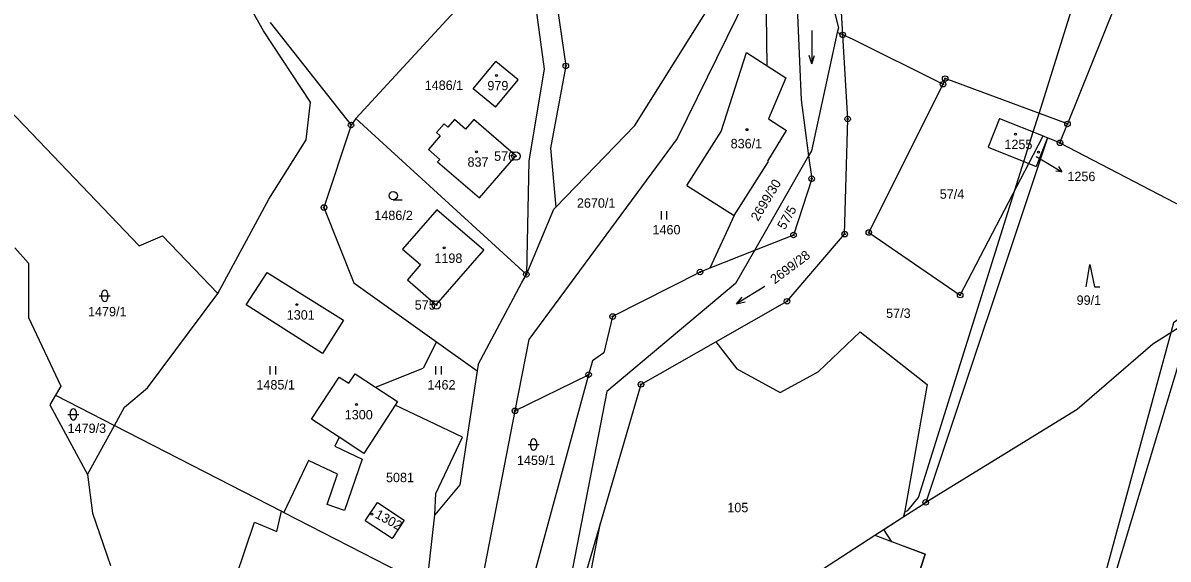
# Model space of a CAD drawing. Extents: x -439246 to -433691, y -1130252 to -1121148.
# Drawn here: x -437524 to -437317.3, y -1123297.8 to -1123200.9 of the extents above; entities that cross this region are included whole.
import ezdxf

# ---------------------------------------------------------------- set-up
doc = ezdxf.new("R2010")
doc.units = 0
for name, color, linetype in [('Vrstva 1', 7, 'Continuous'), ('Vrstva 16', 7, 'Continuous'), ('Vrstva 17', 7, 'Continuous'), ('Vrstva 18', 7, 'Continuous'), ('Vrstva 19', 7, 'Continuous'), ('Vrstva 24', 7, 'Continuous'), ('Vrstva 25', 7, 'Continuous'), ('Vrstva 3', 7, 'Continuous'), ('Vrstva 37', 7, 'Continuous'), ('Vrstva 52', 7, 'Continuous'), ('Vrstva 6', 7, 'Continuous')]:
    doc.layers.add(name, color=color, linetype=linetype)

msp = doc.modelspace()

# ---------------------------------------------------------------- linework, layer by layer
at = {"layer": 'Vrstva 1'}
for p, q in [((-437469.69, -1123234.23), (-437464.29, -1123247.85)), ((-437464.29, -1123247.85), (-437449.35, -1123258.52)), ((-437449.35, -1123258.52), (-437451.79, -1123263.26)), ((-437449.35, -1123258.52), (-437442.02, -1123263.76)), ((-437442.02, -1123263.76), (-437445.17, -1123284.35)), ((-437441.84, -1123262.58), (-437442.02, -1123263.76))]:
    msp.add_line(p, q, dxfattribs=at)
for points in [[(-437386.04, -1123165.57), (-437376.81, -1123201.76)], [(-437389.66, -1123208.64), (-437390.1, -1123175.76)], [(-437430.51, -1123177.62), (-437426.01, -1123208.66)], [(-437480.58, -1123202.32), (-437492.22, -1123181.61)], [(-437433.22, -1123184.81), (-437463.91, -1123218.14)], [(-437433.22, -1123184.81), (-437429.91, -1123209.23)], [(-437376.02, -1123203.05), (-437376.93, -1123187.51)], [(-437384.69, -1123188.3), (-437383.53, -1123214.8)], [(-437413.55, -1123219.42), (-437399, -1123196.09)], [(-437393.36, -1123196.1), (-437405.94, -1123221.78)], [(-437326.88, -1123197.87), (-437335.44, -1123219.13)], [(-437479.38, -1123200.82), (-437464.8, -1123219.33)], [(-437376.81, -1123201.76), (-437377, -1123202.63)], [(-437472.12, -1123215.23), (-437480.58, -1123202.32)], [(-437377, -1123202.63), (-437381.65, -1123223.98)], [(-437376.02, -1123203.05), (-437377, -1123202.63)], [(-437374.12, -1123203.86), (-437376.02, -1123203.05)], [(-437375.13, -1123218.25), (-437376.02, -1123203.05)], [(-437357.92, -1123211.96), (-437374.12, -1123203.86)], [(-437397.98, -1123220.5), (-437393.42, -1123206.22)], [(-437393.42, -1123206.22), (-437389.66, -1123208.64)], [(-437442.73, -1123212.78), (-437438.66, -1123207.85)], [(-437434.61, -1123211.19), (-437438.66, -1123207.85)], [(-437429.91, -1123209.23), (-437432.67, -1123225.8)], [(-437426.01, -1123208.66), (-437428.77, -1123223.51)], [(-437389.66, -1123208.64), (-437386.31, -1123210.79)], [(-437531.57, -1123211.34), (-437503.03, -1123241.17)], [(-437438.69, -1123216.12), (-437434.61, -1123211.19)], [(-437386.31, -1123210.79), (-437389.45, -1123218.2)], [(-437357.92, -1123211.96), (-437371.32, -1123238.75)], [(-437357.52, -1123210.94), (-437357.92, -1123211.96)], [(-437335.44, -1123219.13), (-437357.52, -1123210.94)], [(-437438.69, -1123216.12), (-437442.73, -1123212.78)], [(-437472.89, -1123222.01), (-437472.12, -1123215.23)], [(-437383.53, -1123214.8), (-437382.18, -1123224.9)], [(-437463.91, -1123218.14), (-437464.8, -1123219.33)], [(-437433.14, -1123246.31), (-437463.91, -1123218.14)], [(-437446.12, -1123218.36), (-437447.3, -1123219.72)], [(-437444.12, -1123220.1), (-437446.12, -1123218.36)], [(-437442.6, -1123218.35), (-437444.12, -1123220.1)], [(-437435.04, -1123224.92), (-437442.6, -1123218.35)], [(-437389.45, -1123218.2), (-437386.17, -1123220.32)], [(-437375.68, -1123239.04), (-437375.13, -1123218.25)], [(-437347.74, -1123218.15), (-437349.79, -1123223.34)], [(-437347.74, -1123218.15), (-437339.83, -1123221.31)], [(-437464.8, -1123219.33), (-437469.69, -1123234.23)], [(-437447.98, -1123219.13), (-437449.36, -1123220.71)], [(-437449.36, -1123220.71), (-437448.68, -1123221.3)], [(-437447.3, -1123219.72), (-437447.98, -1123219.13)], [(-437427.85, -1123234.19), (-437413.55, -1123219.42)], [(-437404.16, -1123230.24), (-437397.98, -1123220.5)], [(-437389.43, -1123225.93), (-437389.57, -1123225.84), (-437386.17, -1123220.32)], [(-437336.8, -1123222.54), (-437335.44, -1123219.13)], [(-437479.62, -1123232.73), (-437472.89, -1123222.01)], [(-437448.68, -1123221.3), (-437450.81, -1123223.76)], [(-437405.94, -1123221.78), (-437432.7, -1123258.1)], [(-437339.05, -1123221.62), (-437361.04, -1123287.51)], [(-437342.42, -1123226.27), (-437339.83, -1123221.31)], [(-437339.05, -1123221.62), (-437341.07, -1123226.8)], [(-437339.83, -1123221.31), (-437339.05, -1123221.62)], [(-437336.8, -1123222.54), (-437339.05, -1123221.62)], [(-437336.8, -1123222.54), (-437296.66, -1123243.43)], [(-437450.81, -1123223.76), (-437448.78, -1123225.53)], [(-437428.77, -1123223.51), (-437427.85, -1123234.19)], [(-437381.65, -1123223.98), (-437382.18, -1123224.9)], [(-437349.79, -1123223.34), (-437342.42, -1123226.27)], [(-437448.78, -1123225.53), (-437449.17, -1123225.98)], [(-437449.17, -1123225.98), (-437441.6, -1123232.48)], [(-437441.6, -1123232.48), (-437435.04, -1123224.92)], [(-437432.67, -1123225.8), (-437433.14, -1123246.31)], [(-437395.6, -1123235.66), (-437389.43, -1123225.93)], [(-437382.18, -1123224.9), (-437391.98, -1123242)], [(-437382.18, -1123224.9), (-437381.63, -1123229.03)], [(-437354.82, -1123250.05), (-437342.42, -1123226.27)], [(-437342.42, -1123226.27), (-437341.07, -1123226.8)], [(-437404.16, -1123230.24), (-437395.6, -1123235.66)], [(-437381.63, -1123229.03), (-437384.91, -1123239.2)], [(-437488.87, -1123249.79), (-437479.62, -1123232.73)], [(-437449.28, -1123234.63), (-437455.48, -1123241.74)], [(-437440.8, -1123241.95), (-437449.28, -1123234.63)], [(-437433.14, -1123246.31), (-437428.2, -1123234.55)], [(-437428.2, -1123234.55), (-437427.85, -1123234.19)], [(-437395.6, -1123235.66), (-437400.03, -1123245.2)], [(-437503.03, -1123241.17), (-437498.84, -1123239.34)], [(-437498.84, -1123239.34), (-437488.87, -1123249.79)], [(-437384.91, -1123239.2), (-437391.98, -1123242)], [(-437386.07, -1123251.17), (-437375.68, -1123239.04)], [(-437371.32, -1123238.75), (-437354.82, -1123250.05)], [(-437525.48, -1123241.54), (-437523.01, -1123244.29)], [(-437455.48, -1123241.74), (-437452.23, -1123244.53)], [(-437449.41, -1123251.83), (-437440.8, -1123241.95)], [(-437391.98, -1123242), (-437400.03, -1123245.2)], [(-437391.98, -1123242), (-437395.39, -1123247.96)], [(-437523.01, -1123244.29), (-437523.01, -1123254.08)], [(-437452.23, -1123244.53), (-437454.63, -1123247.3)], [(-437400.03, -1123245.2), (-437401.78, -1123245.89)], [(-437483.75, -1123251.83), (-437479.92, -1123245.95)], [(-437479.92, -1123245.95), (-437466.18, -1123254.61)], [(-437454.63, -1123247.3), (-437449.41, -1123251.83)], [(-437433.94, -1123247.79), (-437433.14, -1123246.31)], [(-437401.78, -1123245.89), (-437417.57, -1123253.93)], [(-437441.84, -1123262.58), (-437433.94, -1123247.79)], [(-437395.39, -1123247.96), (-437418.59, -1123267.46)], [(-437501.52, -1123266.81), (-437488.87, -1123249.79)], [(-437398.94, -1123258.5), (-437386.07, -1123251.17)], [(-437469.94, -1123260.58), (-437483.75, -1123251.83)], [(-437523.01, -1123254.08), (-437517.18, -1123266.5)], [(-437466.18, -1123254.61), (-437469.94, -1123260.58)], [(-437417.57, -1123253.93), (-437419.15, -1123260.5)], [(-437312.97, -1123254.47), (-437337.97, -1123337.47)], [(-437380.48, -1123263.9), (-437372.88, -1123256.67)], [(-437372.88, -1123256.67), (-437360.78, -1123266.23)], [(-437432.7, -1123258.1), (-437435.2, -1123270.96)], [(-437412.45, -1123266.19), (-437398.94, -1123258.5)], [(-437398.94, -1123258.5), (-437395.16, -1123263.39)], [(-437421.22, -1123261.92), (-437421.91, -1123264.43)], [(-437419.15, -1123260.5), (-437421.22, -1123261.92)], [(-437460.37, -1123266.66), (-437451.79, -1123263.26)], [(-437395.16, -1123263.39), (-437387.31, -1123267.63)], [(-437387.31, -1123267.63), (-437380.48, -1123263.9)], [(-437471.91, -1123272.48), (-437466.91, -1123264.86)], [(-437466.91, -1123264.86), (-437465.17, -1123265.99)], [(-437465.17, -1123265.99), (-437464.04, -1123264.25)], [(-437464.04, -1123264.25), (-437460.37, -1123266.66)], [(-437435.2, -1123270.96), (-437421.91, -1123264.43)], [(-437421.91, -1123264.43), (-437431.63, -1123300.03)], [(-437412.45, -1123266.19), (-437419.75, -1123291.22)], [(-437518.15, -1123268.13), (-437519.19, -1123269.88)], [(-437517.18, -1123266.5), (-437518.15, -1123268.13)], [(-437518.15, -1123268.13), (-437507.5, -1123273.61)], [(-437505.7, -1123270.32), (-437501.52, -1123266.81)], [(-437460.37, -1123266.66), (-437456.41, -1123269.25)], [(-437418.59, -1123267.46), (-437425.56, -1123303.18)], [(-437360.78, -1123266.23), (-437364.99, -1123290.07)], [(-437519.19, -1123269.88), (-437512.35, -1123282.48)], [(-437507.5, -1123273.61), (-437505.7, -1123270.32)], [(-437456.85, -1123269.94), (-437462.46, -1123278.66)], [(-437456.41, -1123269.25), (-437456.85, -1123269.94)], [(-437444.68, -1123275.73), (-437456.85, -1123269.94)], [(-437435.2, -1123270.96), (-437443.33, -1123312.9)], [(-437512.35, -1123282.48), (-437507.5, -1123273.61)], [(-437507.5, -1123273.61), (-437477.35, -1123289.11)], [(-437466.94, -1123275.73), (-437471.91, -1123272.48)], [(-437466.94, -1123275.73), (-437467.71, -1123277.35)], [(-437462.46, -1123278.66), (-437466.94, -1123275.73)], [(-437449.51, -1123285.88), (-437444.68, -1123275.73)], [(-437467.71, -1123277.35), (-437462.8, -1123279.7)], [(-437472.45, -1123279.96), (-437476.91, -1123289.34)], [(-437467.26, -1123282.43), (-437472.45, -1123279.96)], [(-437462.8, -1123279.7), (-437466, -1123288.95)], [(-437512.35, -1123282.48), (-437511.5, -1123289.43)], [(-437469.13, -1123287.86), (-437467.26, -1123282.43)], [(-437445.17, -1123284.35), (-437449.69, -1123289.76)], [(-437449.69, -1123289.76), (-437449.51, -1123285.88)], [(-437466, -1123288.95), (-437469.13, -1123287.86)], [(-437462.24, -1123290.84), (-437460.02, -1123287.51)], [(-437460.02, -1123287.51), (-437455.19, -1123290.69)], [(-437364.99, -1123290.07), (-437361.04, -1123287.51)], [(-437511.5, -1123289.43), (-437508.24, -1123298.92)], [(-437478.17, -1123292.75), (-437477.35, -1123289.11)], [(-437477.35, -1123289.11), (-437476.91, -1123289.34)], [(-437476.91, -1123289.34), (-437451.11, -1123302.6)], [(-437457.37, -1123294.02), (-437462.24, -1123290.84)], [(-437455.19, -1123290.69), (-437457.37, -1123294.02)], [(-437451.11, -1123302.6), (-437449.69, -1123289.76)], [(-437370.21, -1123293.45), (-437364.99, -1123290.07)], [(-437488.94, -1123311.07), (-437482.21, -1123291.06)], [(-437482.21, -1123291.06), (-437478.17, -1123292.75)], [(-437419.75, -1123291.22), (-437423.23, -1123303.14)], [(-437421.85, -1123302.05), (-437419.75, -1123291.22)], [(-437396.34, -1123310.38), (-437370.21, -1123293.45)], [(-437370.21, -1123293.45), (-437361.16, -1123296.87)], [(-437361.16, -1123296.87), (-437365.38, -1123309.83)]]:
    msp.add_lwpolyline(points, dxfattribs=at)
at = {"layer": 'Vrstva 16'}
msp.add_line((-437339.03, -1123226.23), (-437336.46, -1123227.77), dxfattribs=at)
for points in [[(-437341.07, -1123225.01), (-437339.03, -1123226.23)], [(-437337.06, -1123226.83), (-437336.46, -1123227.77), (-437337.57, -1123227.69)]]:
    msp.add_lwpolyline(points, dxfattribs=at)
at = {"layer": 'Vrstva 24'}
for centre, radius in [((-437376.02, -1123203.05), 0.5), ((-437376.02, -1123203.05), 0.1), ((-437426.01, -1123208.66), 0.5), ((-437426.01, -1123208.66), 0.1), ((-437357.92, -1123211.96), 0.5), ((-437357.52, -1123210.94), 0.5), ((-437357.92, -1123211.96), 0.1), ((-437357.52, -1123210.94), 0.1), ((-437375.13, -1123218.25), 0.5), ((-437375.13, -1123218.25), 0.1), ((-437335.44, -1123219.13), 0.5), ((-437464.8, -1123219.33), 0.5), ((-437464.8, -1123219.33), 0.1), ((-437335.44, -1123219.13), 0.1), ((-437336.8, -1123222.54), 0.5), ((-437336.8, -1123222.54), 0.1), ((-437435.03, -1123224.95), 0.75), ((-437435.03, -1123224.95), 0.1), ((-437381.63, -1123229.03), 0.5), ((-437381.63, -1123229.03), 0.1), ((-437469.69, -1123234.23), 0.5), ((-437469.69, -1123234.23), 0.1), ((-437384.91, -1123239.2), 0.5), ((-437384.91, -1123239.2), 0.1), ((-437375.68, -1123239.04), 0.5), ((-437375.68, -1123239.04), 0.1), ((-437371.32, -1123238.75), 0.5), ((-437371.32, -1123238.75), 0.1), ((-437401.78, -1123245.89), 0.5), ((-437433.14, -1123246.31), 0.5), ((-437433.14, -1123246.31), 0.1), ((-437401.78, -1123245.89), 0.1), ((-437354.82, -1123250.05), 0.5), ((-437449.38, -1123251.83), 0.75), ((-437449.38, -1123251.83), 0.1), ((-437386.07, -1123251.17), 0.5), ((-437386.07, -1123251.17), 0.1), ((-437354.82, -1123250.05), 0.1), ((-437417.57, -1123253.93), 0.5), ((-437417.57, -1123253.93), 0.1), ((-437421.91, -1123264.43), 0.5), ((-437421.91, -1123264.43), 0.1), ((-437412.45, -1123266.19), 0.5), ((-437412.45, -1123266.19), 0.1), ((-437435.2, -1123270.96), 0.5), ((-437435.2, -1123270.96), 0.1), ((-437361.04, -1123287.51), 0.5), ((-437361.04, -1123287.51), 0.1)]:
    msp.add_circle(centre, radius, dxfattribs=at)
at = {"layer": 'Vrstva 25'}
for p, q in [((-437457.17, -1123232.84), (-437455.57, -1123232.84)), ((-437408.76, -1123236.39), (-437408.76, -1123234.89)), ((-437407.76, -1123236.39), (-437407.76, -1123234.89)), ((-437510.26, -1123250.19), (-437508.26, -1123250.19)), ((-437509.76, -1123250.69), (-437509.76, -1123249.69)), ((-437508.76, -1123249.69), (-437508.76, -1123250.69)), ((-437479.38, -1123264.41), (-437479.38, -1123262.91)), ((-437478.38, -1123264.41), (-437478.38, -1123262.91)), ((-437449.46, -1123264.41), (-437449.46, -1123262.91)), ((-437448.46, -1123264.41), (-437448.46, -1123262.91)), ((-437515.94, -1123271.6), (-437513.94, -1123271.6)), ((-437515.44, -1123272.1), (-437515.44, -1123271.1)), ((-437514.44, -1123271.1), (-437514.44, -1123272.1)), ((-437432.34, -1123277.55), (-437432.34, -1123276.55)), ((-437431.34, -1123276.55), (-437431.34, -1123277.55)), ((-437432.84, -1123277.05), (-437430.84, -1123277.05))]:
    msp.add_line(p, q, dxfattribs=at)
for points in [[(-437381.59, -1123202.25), (-437381.59, -1123208.25), (-437381.09, -1123206.75)], [(-437381.59, -1123208.25), (-437382.09, -1123206.75)], [(-437332.09, -1123248.55), (-437331.39, -1123244.55), (-437330.59, -1123248.55), (-437329.59, -1123248.55)], [(-437390.1, -1123248.5), (-437395.2, -1123251.66), (-437393.66, -1123251.29)], [(-437395.2, -1123251.66), (-437394.19, -1123250.44)]]:
    msp.add_lwpolyline(points, dxfattribs=at)
for centre, radius in [((-437438.53, -1123210.37), 0.175), ((-437393.31, -1123220.17), 0.175), ((-437344.85, -1123220.98), 0.175), ((-437442.14, -1123224.16), 0.175), ((-437340.7, -1123224.23), 0.175), ((-437457.17, -1123232.09), 0.75), ((-437447.97, -1123241.54), 0.175), ((-437474.58, -1123251.78), 0.175), ((-437463.82, -1123269.81), 0.175), ((-437461.06, -1123289.65), 0.175)]:
    msp.add_circle(centre, radius, dxfattribs=at)
for centre, start, end in [((-437509.26, -1123249.69), 0, 180), ((-437509.26, -1123250.69), 180, 0), ((-437514.94, -1123271.1), 0, 180), ((-437514.94, -1123272.1), 180, 0), ((-437431.84, -1123276.55), 0, 180), ((-437431.84, -1123277.55), 180, 0)]:
    msp.add_arc(centre, 0.5, start, end, dxfattribs=at)
at = {"layer": 'Vrstva 3'}
for points in [[(-437397.98, -1123220.5), (-437393.42, -1123206.22)], [(-437393.42, -1123206.22), (-437389.66, -1123208.64)], [(-437442.73, -1123212.78), (-437438.66, -1123207.85)], [(-437434.61, -1123211.19), (-437438.66, -1123207.85)], [(-437389.66, -1123208.64), (-437386.31, -1123210.79)], [(-437438.69, -1123216.12), (-437434.61, -1123211.19)], [(-437386.31, -1123210.79), (-437389.45, -1123218.2)], [(-437438.69, -1123216.12), (-437442.73, -1123212.78)], [(-437446.12, -1123218.36), (-437447.3, -1123219.72)], [(-437444.12, -1123220.1), (-437446.12, -1123218.36)], [(-437442.6, -1123218.35), (-437444.12, -1123220.1)], [(-437435.04, -1123224.92), (-437442.6, -1123218.35)], [(-437389.45, -1123218.2), (-437386.17, -1123220.32)], [(-437347.74, -1123218.15), (-437349.79, -1123223.34)], [(-437347.74, -1123218.15), (-437339.83, -1123221.31)], [(-437447.98, -1123219.13), (-437449.36, -1123220.71)], [(-437449.36, -1123220.71), (-437448.68, -1123221.3)], [(-437447.3, -1123219.72), (-437447.98, -1123219.13)], [(-437404.16, -1123230.24), (-437397.98, -1123220.5)], [(-437389.43, -1123225.93), (-437389.57, -1123225.84), (-437386.17, -1123220.32)], [(-437448.68, -1123221.3), (-437450.81, -1123223.76)], [(-437339.05, -1123221.62), (-437341.07, -1123226.8)], [(-437339.83, -1123221.31), (-437339.05, -1123221.62)], [(-437450.81, -1123223.76), (-437448.78, -1123225.53)], [(-437349.79, -1123223.34), (-437342.42, -1123226.27)], [(-437448.78, -1123225.53), (-437449.17, -1123225.98)], [(-437449.17, -1123225.98), (-437441.6, -1123232.48)], [(-437441.6, -1123232.48), (-437435.04, -1123224.92)], [(-437395.6, -1123235.66), (-437389.43, -1123225.93)], [(-437342.42, -1123226.27), (-437341.07, -1123226.8)], [(-437404.16, -1123230.24), (-437395.6, -1123235.66)], [(-437449.28, -1123234.63), (-437455.48, -1123241.74)], [(-437440.8, -1123241.95), (-437449.28, -1123234.63)], [(-437455.48, -1123241.74), (-437452.23, -1123244.53)], [(-437449.41, -1123251.83), (-437440.8, -1123241.95)], [(-437452.23, -1123244.53), (-437454.63, -1123247.3)], [(-437483.75, -1123251.83), (-437479.92, -1123245.95)], [(-437479.92, -1123245.95), (-437466.18, -1123254.61)], [(-437454.63, -1123247.3), (-437449.41, -1123251.83)], [(-437469.94, -1123260.58), (-437483.75, -1123251.83)], [(-437466.18, -1123254.61), (-437469.94, -1123260.58)], [(-437471.91, -1123272.48), (-437466.91, -1123264.86)], [(-437466.91, -1123264.86), (-437465.17, -1123265.99)], [(-437465.17, -1123265.99), (-437464.04, -1123264.25)], [(-437464.04, -1123264.25), (-437460.37, -1123266.66)], [(-437460.37, -1123266.66), (-437456.41, -1123269.25)], [(-437456.85, -1123269.94), (-437462.46, -1123278.66)], [(-437456.41, -1123269.25), (-437456.85, -1123269.94)], [(-437466.94, -1123275.73), (-437471.91, -1123272.48)], [(-437462.46, -1123278.66), (-437466.94, -1123275.73)], [(-437462.24, -1123290.84), (-437460.02, -1123287.51)], [(-437460.02, -1123287.51), (-437455.19, -1123290.69)], [(-437457.37, -1123294.02), (-437462.24, -1123290.84)], [(-437455.19, -1123290.69), (-437457.37, -1123294.02)]]:
    msp.add_lwpolyline(points, dxfattribs=at)
at = {"layer": 'Vrstva 37'}
for centre in [(-437438.53, -1123210.37), (-437393.31, -1123220.17), (-437344.85, -1123220.98), (-437442.14, -1123224.16), (-437447.97, -1123241.54), (-437474.58, -1123251.78), (-437463.82, -1123269.81), (-437461.06, -1123289.65)]:
    msp.add_circle(centre, 0.175, dxfattribs=at)
at = {"layer": 'Vrstva 52'}
for points in [[(-437264.17, -1123139.15), (-437262.77, -1123139.03), (-437263.41, -1123139.88), (-437263.89, -1123140.32), (-437268.44, -1123144.58), (-437274.77, -1123150.51), (-437268.53, -1123162.27), (-437265.97, -1123162.49), (-437258.3, -1123161.21), (-437253.18, -1123161.42), (-437251.26, -1123175.28), (-437250.41, -1123186.8), (-437250.83, -1123189.36), (-437269.39, -1123216.65), (-437277.7, -1123231.37), (-437297.32, -1123243.09), (-437310.54, -1123250.99), (-437316.3, -1123255.04), (-437316.8, -1123256.87), (-437337.2, -1123331.81), (-437340.83, -1123337.78), (-437341.68, -1123342.05), (-437343.78, -1123343.61)], [(-437343.78, -1123343.61), (-437375.27, -1123402.98), (-437379.94, -1123402.51), (-437382.38, -1123401.88), (-437385.88, -1123388.05), (-437387.9, -1123386.76), (-437385.97, -1123381.37), (-437384.89, -1123382.28), (-437366.53, -1123340.6), (-437368.38, -1123330.19), (-437363.53, -1123312.65), (-437365.38, -1123309.83), (-437361.16, -1123296.87), (-437367.15, -1123294.61), (-437368.63, -1123292.43), (-437364.99, -1123290.07), (-437364.84, -1123289.2), (-437364.28, -1123288.95), (-437362.36, -1123286.6), (-437344.94, -1123231.11), (-437343.31, -1123225.91), (-437341.64, -1123220.59), (-437340.58, -1123217.22), (-437333.55, -1123194.82)]]:
    msp.add_lwpolyline(points, dxfattribs=at)
at = {"layer": 'Vrstva 6'}
for points in [[(-437312.97, -1123254.47), (-437320.05, -1123258.91)], [(-437320.05, -1123258.91), (-437333.69, -1123270.73)], [(-437333.69, -1123270.73), (-437361.04, -1123287.51)]]:
    msp.add_lwpolyline(points, dxfattribs=at)

# ---------------------------------------------------------------- texts
at = {"layer": 'Vrstva 16'}
msp.add_text('1256', height=1.7, dxfattribs=at).set_placement((-437335.46, -1123229.47))
at = {"layer": 'Vrstva 17'}
for s, p in [('576', (-437438.96, -1123225.8)), ('575', (-437453.3, -1123252.68))]:
    msp.add_text(s, height=1.7, dxfattribs=at).set_placement(p)
at = {"layer": 'Vrstva 18'}
for s, p in [('1486/1', (-437451.5, -1123212.99)), ('57/4', (-437358.5, -1123232.65)), ('2670/1', (-437424.02, -1123234.27)), ('1486/2', (-437460.59, -1123236.5)), ('1460', (-437410.37, -1123239.09)), ('99/1', (-437333.8, -1123251.82)), ('1479/1', (-437512.28, -1123253.89)), ('57/3', (-437368.19, -1123254.18)), ('1485/1', (-437481.88, -1123267.11)), ('1462', (-437450.99, -1123267.11)), ('1479/3', (-437515.97, -1123274.97)), ('1459/1', (-437434.85, -1123280.75)), ('5081', (-437458.49, -1123283.85)), ('105', (-437396.86, -1123289.28))]:
    msp.add_text(s, height=1.7, dxfattribs=at).set_placement(p)
for s, rotation, p in [('2699/30', 58.8801, (-437391.3, -1123236.83)), ('57/5', 60.2783, (-437386.48, -1123238.37)), ('2699/28', 36.8851, (-437388.3, -1123248.13))]:
    msp.add_text(s, height=1.7, rotation=rotation, dxfattribs=at).set_placement(p)
at = {"layer": 'Vrstva 19'}
for s, height, p in [('979', 1.7, (-437440.18, -1123213.07)), ('836/1', 1.7, (-437396.26, -1123223.54)), ('1255', 1.7, (-437346.83, -1123223.68)), ('837', 1.7, (-437443.77, -1123226.86)), ('1256', 0.1, (-437341.2, -1123225.01)), ('1198', 1.7, (-437449.75, -1123244.24)), ('1301', 1.7, (-437476.4, -1123254.48)), ('1300', 1.7, (-437465.93, -1123272.51))]:
    msp.add_text(s, height=height, dxfattribs=at).set_placement(p)
msp.add_text('1302', height=1.7, rotation=331.1279, dxfattribs=at).set_placement((-437460.6, -1123290.18))

doc.saveas('drawing.dxf')
